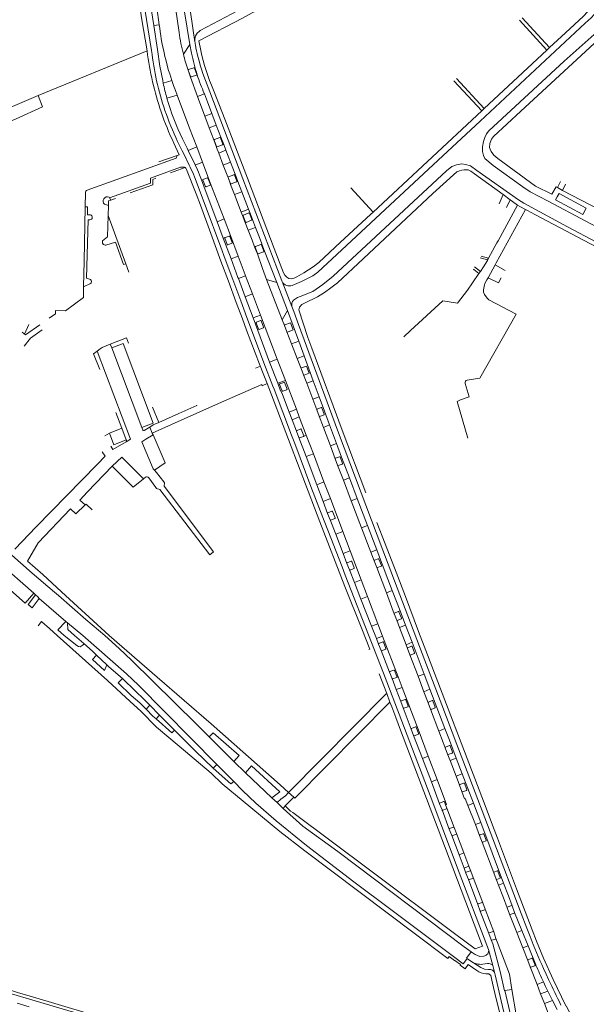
# Model space of a CAD drawing. Extents: x 145000 to 155000, y 457500 to 470000.
# Tile 339 of 548: x 149682 to 149898, y 463860 to 464234. Entities that reach past the tile are written whole.
import ezdxf

# ---------------------------------------------------------------- set-up
doc = ezdxf.new("R2010")
doc.units = 0
doc.header["$LTSCALE"] = 0.2
doc.header["$MEASUREMENT"] = 0
doc.layers.add('kant verharding', color=252, linetype='Continuous', lineweight=0)

msp = doc.modelspace()

# ---------------------------------------------------------------- linework, layer by layer
at = {"layer": 'kant verharding', "lineweight": 0}
for p, q in [((149733.3, 464231.97), (149732.27, 464238.42)), ((149734.46, 464238.87), (149735.39, 464232.32)), ((149741.53, 464238.93), (149742.95, 464229.35)), ((149767.79, 464239.02), (149750.99, 464230.12)), ((149745.03, 464237.26), (149746.99, 464224.78)), ((149747.25, 464237.1), (149748.95, 464225.84)), ((149873.35, 464235.01), (149883.74, 464223.68)), ((149735.39, 464232.32), (149733.3, 464231.97)), ((149897.25, 464232.93), (149857.29, 464195.68)), ((149882.65, 464222.66), (149872.34, 464234)), ((149746.99, 464224.78), (149744.57, 464221.15)), ((149746.99, 464224.78), (149747.65, 464221.51)), ((149751.2, 464222.53), (149750.46, 464226.17)), ((149883.74, 464223.68), (149882.65, 464222.66)), ((149689.35, 464205.39), (149730.75, 464222.34)), ((149882.65, 464222.66), (149858.89, 464200.48)), ((149748.58, 464215.95), (149746.54, 464215.27)), ((149749.65, 464213.39), (149748.83, 464215.83)), ((149746.33, 464215.01), (149747.2, 464212.36)), ((149746.41, 464215.04), (149747.23, 464212.59)), ((149747.48, 464212.46), (149747.2, 464212.36)), ((149747.2, 464212.36), (149749.95, 464204.98)), ((149747.48, 464212.46), (149749.54, 464213.15)), ((149749.54, 464213.15), (149749.81, 464213.25)), ((149848.39, 464211.93), (149858.89, 464200.48)), ((149736.9, 464210.09), (149740.2, 464211.07)), ((149857.95, 464199.6), (149847.37, 464210.97)), ((149689.35, 464205.39), (149691.08, 464201.16)), ((149742.18, 464205.6), (149738.28, 464204.39)), ((149749.95, 464204.98), (149752.56, 464205.99)), ((149749.95, 464204.98), (149752.73, 464197.5)), ((149752.5, 464206.14), (149752.56, 464205.99)), ((149752.73, 464197.5), (149755.39, 464198.53)), ((149752.73, 464197.5), (149754.37, 464193.12)), ((149755.39, 464198.53), (149757.06, 464194.17)), ((149857.95, 464199.6), (149816.67, 464161.08)), ((149858.89, 464200.48), (149857.95, 464199.6)), ((149754.37, 464193.12), (149757.06, 464194.17)), ((149754.37, 464193.12), (149756.09, 464188.49)), ((149757.06, 464194.17), (149758.81, 464189.61)), ((149857.29, 464195.68), (149843.09, 464182.45)), ((149758.38, 464189.39), (149756.37, 464188.63)), ((149758.81, 464189.61), (149759.88, 464186.81)), ((149740.91, 464187.29), (149742.97, 464182.89)), ((149746.41, 464184.54), (149749.62, 464185.89)), ((149751.81, 464180.11), (149749.62, 464185.89)), ((149756.09, 464188.49), (149757.13, 464185.72)), ((149756.25, 464188.38), (149757.16, 464185.98)), ((149757.42, 464185.86), (149759.43, 464186.62)), ((149759.54, 464186.88), (149758.64, 464189.27)), ((149759.88, 464186.81), (149760.73, 464184.61)), ((149735.19, 464180.14), (149742.18, 464182.57)), ((149742.18, 464182.57), (149741.83, 464181.53)), ((149742.97, 464182.89), (149742.18, 464182.57)), ((149744.54, 464183.53), (149746.73, 464178.94)), ((149757.98, 464183.5), (149760.73, 464184.61)), ((149757.98, 464183.5), (149759.73, 464178.95)), ((149760.73, 464184.61), (149762.45, 464180.11)), ((149741.83, 464181.53), (149708.02, 464169.38)), ((149743.41, 464178.1), (149744.92, 464178.2)), ((149744.92, 464178.2), (149745.2, 464177.99)), ((149746.73, 464178.94), (149747.1, 464178.17)), ((149751.81, 464180.11), (149749.07, 464178.97)), ((149759.73, 464178.95), (149762.45, 464180.11)), ((149759.73, 464178.95), (149761.46, 464174.43)), ((149762.45, 464180.11), (149764.21, 464175.52)), ((149856.08, 464176.95), (149853.64, 464178.67)), ((149739.71, 464175.96), (149745.2, 464177.99)), ((149751.46, 464173.29), (149750.71, 464175.25)), ((149763.73, 464175.3), (149761.72, 464174.54)), ((149764.9, 464172.78), (149763.99, 464175.19)), ((149764.21, 464175.52), (149765.28, 464172.74)), ((149855.21, 464175.68), (149866.12, 464167.72)), ((149751.99, 464173.25), (149752.93, 464170.83)), ((149753.63, 464174.1), (149752.1, 464173.51)), ((149753.19, 464170.72), (149754.71, 464171.3)), ((149754.82, 464171.57), (149753.87, 464173.98)), ((149761.6, 464174.28), (149762.52, 464171.88)), ((149762.77, 464171.76), (149764.8, 464172.53)), ((149765.28, 464172.74), (149766.78, 464168.83)), ((149887.89, 464172.73), (149886.67, 464170.38)), ((149889.8, 464171.68), (149888.65, 464169.33)), ((149707.36, 464168.46), (149707.25, 464163.07)), ((149764.01, 464167.7), (149766.78, 464168.83)), ((149764.01, 464167.7), (149766.56, 464161.07)), ((149766.78, 464168.83), (149769.33, 464162.16)), ((149808.18, 464170.27), (149816.67, 464161.08)), ((149864.52, 464164.25), (149866.12, 464167.72)), ((149866.12, 464167.72), (149868.77, 464165.79)), ((149887.31, 464168.2), (149886.58, 464166.85)), ((149888.65, 464169.33), (149886.67, 464170.38)), ((149928.5, 464148.29), (149888.65, 464169.33)), ((149714.62, 464164.05), (149716.08, 464163.6)), ((149715.99, 464159.72), (149716.08, 464163.6)), ((149716.5, 464166.43), (149716.3, 464166.77)), ((149716.96, 464165.61), (149716.5, 464166.43)), ((149716.96, 464165.61), (149718.72, 464166.26)), ((149864.11, 464150.09), (149871.56, 464163.76)), ((149867.34, 464162.78), (149868.77, 464165.79)), ((149868.77, 464165.79), (149871.07, 464164.12)), ((149871.07, 464164.12), (149871.56, 464163.76)), ((149722.66, 464141.43), (149715.99, 464159.72)), ((149766.56, 464161.07), (149769.33, 464162.16)), ((149766.56, 464161.07), (149767.06, 464159.77)), ((149767.06, 464159.77), (149768.08, 464157.11)), ((149767.24, 464159.68), (149768.18, 464157.28)), ((149769.37, 464160.73), (149767.36, 464159.94)), ((149769.33, 464162.16), (149769.8, 464160.92)), ((149770.55, 464158.21), (149769.62, 464160.61)), ((149769.8, 464160.92), (149770.85, 464158.19)), ((149816.67, 464161.08), (149815.71, 464160.18)), ((149874.6, 464162.05), (149863.45, 464141.76)), ((149875.34, 464161.65), (149874.6, 464162.05)), ((149878.11, 464160.18), (149875.34, 464161.65)), ((149878.38, 464160.04), (149878.11, 464160.18)), ((149922.86, 464136.37), (149878.38, 464160.04)), ((149757.41, 464157.38), (149760, 464158.48)), ((149759.73, 464151.16), (149757.41, 464157.38)), ((149762.41, 464152.13), (149760, 464158.48)), ((149768.08, 464157.11), (149769.21, 464154.2)), ((149768.44, 464157.17), (149770.44, 464157.95)), ((149770.85, 464158.19), (149771.97, 464155.27)), ((149761.92, 464151.94), (149760.41, 464151.38)), ((149761.92, 464151.94), (149762.41, 464152.13)), ((149765.38, 464144.31), (149762.41, 464152.13)), ((149769.21, 464154.2), (149771.97, 464155.27)), ((149769.21, 464154.2), (149770.68, 464150.39)), ((149773.43, 464151.45), (149771.97, 464155.27)), ((149760.41, 464151.38), (149759.73, 464151.16)), ((149762.69, 464143.23), (149759.73, 464151.16)), ((149760.29, 464151.12), (149761.17, 464148.76)), ((149761.42, 464148.65), (149762.93, 464149.2)), ((149763.05, 464149.45), (149762.17, 464151.82)), ((149770.68, 464150.39), (149771.64, 464147.9)), ((149773.94, 464148.76), (149771.93, 464147.99)), ((149775.13, 464146.22), (149774.2, 464148.65)), ((149775.44, 464146.22), (149774.41, 464148.91)), ((149860.55, 464143.56), (149863.71, 464149.36)), ((149863.71, 464149.36), (149864.11, 464150.09)), ((149771.81, 464147.74), (149772.75, 464145.3)), ((149772.69, 464145.14), (149774.67, 464139.62)), ((149773, 464145.19), (149775.01, 464145.96)), ((149780.01, 464134.35), (149775.44, 464146.22)), ((149723.82, 464138.24), (149722.66, 464141.43)), ((149758.84, 464142.46), (149761.68, 464134.77)), ((149760.45, 464143.14), (149763.33, 464135.42)), ((149762.69, 464143.23), (149765.38, 464144.31)), ((149765.31, 464136.2), (149762.69, 464143.23)), ((149768.08, 464137.2), (149765.38, 464144.31)), ((149860.18, 464142.87), (149857.35, 464143.66)), ((149857.72, 464144.37), (149860.55, 464143.56)), ((149860.18, 464142.87), (149860.55, 464143.56)), ((149863.01, 464140.96), (149860.33, 464136.08)), ((149863.45, 464141.76), (149863.01, 464140.96)), ((149866.79, 464138.86), (149863.01, 464140.96)), ((149768.22, 464136.84), (149768.08, 464137.2)), ((149774.67, 464139.62), (149776.17, 464135.46)), ((149807.06, 464137.86), (149808.98, 464139.64)), ((149854.43, 464134.22), (149856.86, 464137.73)), ((149854.96, 464139.18), (149854.69, 464139.39)), ((149856.86, 464137.73), (149854.96, 464139.18)), ((149855.24, 464140.21), (149857.4, 464138.52)), ((149856.86, 464137.73), (149857.4, 464138.52)), ((149706.66, 464132.66), (149709.25, 464133.85)), ((149761.68, 464134.77), (149764.64, 464126.74)), ((149763.33, 464135.42), (149766.33, 464127.38)), ((149765.47, 464135.78), (149765.31, 464136.2)), ((149768.22, 464136.84), (149765.47, 464135.78)), ((149768.07, 464128.8), (149765.47, 464135.78)), ((149770.84, 464129.93), (149768.22, 464136.84)), ((149776.17, 464135.46), (149782.11, 464120.07)), ((149780.01, 464134.35), (149776.17, 464135.46)), ((149780.01, 464134.35), (149784.1, 464123.63)), ((149782.12, 464134.73), (149782.02, 464134.98)), ((149782.12, 464134.73), (149785.79, 464125.2)), ((149785.95, 464133.2), (149789.38, 464134.63)), ((149860.33, 464136.08), (149859.89, 464135.28)), ((149768.07, 464128.8), (149770.84, 464129.93)), ((149773.88, 464121.92), (149770.84, 464129.93)), ((149764.64, 464126.74), (149766.98, 464120.42)), ((149766.33, 464127.38), (149768.7, 464121.02)), ((149771.04, 464120.84), (149768.07, 464128.8)), ((149830.86, 464116.02), (149843.2, 464127.36)), ((149773.88, 464121.92), (149771.04, 464120.84)), ((149780.25, 464105.16), (149773.88, 464121.92)), ((149782.11, 464120.07), (149784.1, 464123.63)), ((149784.1, 464123.63), (149788.39, 464111.95)), ((149785.79, 464125.2), (149786.52, 464123.21)), ((149871.05, 464122.29), (149857.23, 464097.9)), ((149685.8, 464118.29), (149684.23, 464114.58)), ((149777.33, 464103.96), (149771.04, 464120.84)), ((149772.24, 464118.98), (149773.14, 464116.59)), ((149773.85, 464119.81), (149772.36, 464119.24)), ((149775.02, 464117.29), (149774.11, 464119.69)), ((149782.11, 464120.07), (149782.94, 464117.92)), ((149773.4, 464116.47), (149774.9, 464117.04)), ((149782.94, 464117.92), (149783.85, 464115.56)), ((149783.85, 464115.56), (149785.64, 464110.91)), ((149828.3, 464113.66), (149830.86, 464116.02)), ((149716.76, 464110.84), (149717.32, 464109.45)), ((149785.64, 464110.91), (149788.39, 464111.95)), ((149785.64, 464110.91), (149787.83, 464105.34)), ((149788.39, 464111.95), (149790.44, 464106.36)), ((149711.83, 464108.22), (149710.46, 464107.2)), ((149710.46, 464107.2), (149712.76, 464101.15)), ((149711.83, 464108.22), (149724.47, 464074.77)), ((149728.74, 464079.19), (149717.32, 464109.45)), ((149775.19, 464103.8), (149778.58, 464094.81)), ((149777.33, 464103.96), (149780.25, 464105.16)), ((149780.39, 464095.97), (149777.33, 464103.96)), ((149783.33, 464097.04), (149780.25, 464105.16)), ((149787.83, 464105.34), (149790.44, 464106.36)), ((149787.83, 464105.34), (149789.3, 464101.59)), ((149790.44, 464106.36), (149793.91, 464096.9)), ((149773.83, 464102.42), (149772, 464101.72)), ((149773.54, 464103.18), (149775.14, 464099)), ((149789.3, 464101.59), (149790.22, 464099.19)), ((149774.49, 464095.02), (149776.35, 464095.86)), ((149775.14, 464099), (149776.35, 464095.86)), ((149776.99, 464094.19), (149776.35, 464095.86)), ((149783.33, 464097.04), (149780.39, 464095.97)), ((149782.73, 464096.32), (149781.24, 464095.73)), ((149783.94, 464093.76), (149782.99, 464096.2)), ((149787.48, 464086.11), (149783.33, 464097.04)), ((149790.22, 464099.19), (149791.44, 464095.96)), ((149791.44, 464095.96), (149793.91, 464096.9)), ((149791.44, 464095.96), (149793.76, 464089.86)), ((149793.91, 464096.9), (149796.15, 464090.81)), ((149853.21, 464090.85), (149851.64, 464095.91)), ((149857.23, 464097.9), (149852.45, 464097.2)), ((149781.13, 464095.48), (149782.07, 464093.05)), ((149782.33, 464092.94), (149783.83, 464093.52)), ((149793.76, 464089.86), (149796.15, 464090.81)), ((149793.76, 464089.86), (149795.27, 464085.89)), ((149848.62, 464089.03), (149852.67, 464075.14)), ((149721.19, 464078.84), (149718.9, 464084.85)), ((149732.86, 464086.9), (149735.18, 464081.08)), ((149784.74, 464084.97), (149787.48, 464086.11)), ((149785.86, 464082.05), (149784.74, 464084.97)), ((149788.61, 464083.14), (149787.48, 464086.11)), ((149795.27, 464085.89), (149796.18, 464083.48)), ((149796.92, 464086.71), (149795.39, 464086.15)), ((149798.04, 464084.17), (149797.16, 464086.59)), ((149788.61, 464083.14), (149785.86, 464082.05)), ((149787.5, 464077.74), (149785.86, 464082.05)), ((149791.25, 464076.18), (149788.61, 464083.14)), ((149796.18, 464083.48), (149797.78, 464079.2)), ((149796.43, 464083.37), (149797.92, 464083.91)), ((149716.45, 464077.05), (149714.69, 464075.92)), ((149716.45, 464077.05), (149721.19, 464078.84)), ((149721.19, 464078.84), (149722.85, 464074.42)), ((149729.09, 464078.24), (149728.74, 464079.19)), ((149731.75, 464079.31), (149729.71, 464078.03)), ((149731.75, 464079.31), (149732.73, 464077.04)), ((149732.73, 464077.04), (149733.03, 464076.33)), ((149788.43, 464075.31), (149787.5, 464077.74)), ((149789.11, 464078.57), (149787.62, 464078)), ((149790.31, 464076), (149789.37, 464078.46)), ((149797.78, 464079.2), (149800.11, 464080.11)), ((149797.78, 464079.2), (149800.42, 464072.13)), ((149800.11, 464080.11), (149802.74, 464073.09)), ((149717.8, 464070.8), (149722.76, 464073.69)), ((149724.47, 464074.77), (149722.76, 464073.69)), ((149722.91, 464074.29), (149722.85, 464074.42)), ((149791.17, 464068.08), (149788.43, 464075.31)), ((149788.67, 464075.19), (149790.18, 464075.76)), ((149790.18, 464075.76), (149791.25, 464076.18)), ((149793.94, 464069.11), (149791.25, 464076.18)), ((149714.83, 464068.23), (149713.72, 464069.93)), ((149717, 464072.02), (149717.8, 464070.8)), ((149800.42, 464072.13), (149802.74, 464073.09)), ((149800.42, 464072.13), (149802.26, 464067.22)), ((149711.77, 464065.03), (149714.83, 464068.23)), ((149791.17, 464068.08), (149793.94, 464069.11)), ((149795.21, 464057.4), (149791.17, 464068.08)), ((149797.97, 464058.49), (149793.94, 464069.11)), ((149803.17, 464064.79), (149802.26, 464067.22)), ((149803.86, 464068.05), (149802.38, 464067.48)), ((149805.04, 464065.5), (149804.11, 464067.93)), ((149717.53, 464064.44), (149708.18, 464054.67)), ((149733.58, 464062.97), (149734.39, 464062.08)), ((149734.39, 464062.08), (149737.15, 464058.42)), ((149803.17, 464064.79), (149805.35, 464059.08)), ((149803.42, 464064.67), (149804.92, 464065.25)), ((149730.16, 464060.2), (149729.45, 464059.62)), ((149731.4, 464059.98), (149734.12, 464056.27)), ((149795.21, 464057.4), (149797.97, 464058.49)), ((149800.4, 464052.09), (149797.97, 464058.49)), ((149805.35, 464059.08), (149807.67, 464060.02)), ((149805.35, 464059.08), (149808.35, 464051.24)), ((149807.67, 464060.02), (149810.65, 464052.14)), ((149737.25, 464056.88), (149756.01, 464031.9)), ((149797.63, 464051.02), (149795.21, 464057.4)), ((149800.4, 464052.09), (149797.63, 464051.02)), ((149799.37, 464046.44), (149797.63, 464051.02)), ((149805.15, 464039.58), (149800.4, 464052.09)), ((149808.35, 464051.24), (149810.65, 464052.14)), ((149808.35, 464051.24), (149812.29, 464040.93)), ((149810.65, 464052.14), (149814.56, 464041.86)), ((149800.97, 464047.28), (149799.48, 464046.69)), ((149802.19, 464044.77), (149801.23, 464047.17)), ((149656.15, 464043.74), (149687.68, 464016.14)), ((149799.37, 464046.44), (149800.35, 464044)), ((149802.43, 464038.58), (149800.35, 464044)), ((149800.59, 464043.92), (149802.08, 464044.51)), ((149802.43, 464038.58), (149805.15, 464039.58)), ((149807.96, 464032.2), (149805.15, 464039.58)), ((149812.29, 464040.93), (149814.56, 464041.86)), ((149812.29, 464040.93), (149815.82, 464031.71)), ((149814.56, 464041.86), (149818.08, 464032.58)), ((149805.27, 464031.18), (149802.43, 464038.58)), ((149807.96, 464032.2), (149805.27, 464031.18)), ((149812.11, 464021.26), (149807.96, 464032.2)), ((149815.82, 464031.71), (149818.08, 464032.58)), ((149691.14, 464023.2), (149685.28, 464028.35)), ((149754.55, 464030.66), (149756.01, 464031.9)), ((149806.7, 464027.46), (149805.27, 464031.18)), ((149815.82, 464031.71), (149817.09, 464028.39)), ((149818.02, 464025.95), (149817.09, 464028.39)), ((149818.62, 464029.16), (149817.21, 464028.64)), ((149819.79, 464026.61), (149818.88, 464029.04)), ((149808.31, 464028.29), (149806.82, 464027.71)), ((149807.88, 464024.95), (149809.38, 464025.53)), ((149809.49, 464025.78), (149808.57, 464028.17)), ((149818.02, 464025.95), (149819.42, 464022.26)), ((149818.27, 464025.84), (149819.67, 464026.36)), ((149820.35, 464026.58), (149821.66, 464023.16)), ((149698.27, 464016.64), (149691.14, 464023.2)), ((149809.53, 464020.21), (149812.11, 464021.26)), ((149814.53, 464014.88), (149812.11, 464021.26)), ((149819.42, 464022.26), (149821.69, 464016.3)), ((149821.66, 464023.16), (149823.94, 464017.17)), ((149812.03, 464013.85), (149809.53, 464020.21)), ((149821.69, 464016.3), (149823.94, 464017.17)), ((149823.94, 464017.17), (149826.89, 464009.41)), ((149684.49, 464012.4), (149687.68, 464016.14)), ((149687.68, 464016.14), (149688.4, 464015.5)), ((149689.71, 464014.07), (149699.89, 464005.42)), ((149695.63, 464016.52), (149697.05, 464015.26)), ((149716.36, 464000), (149698.27, 464016.64)), ((149814.53, 464014.88), (149812.03, 464013.85)), ((149816.05, 464003.59), (149812.03, 464013.85)), ((149818.47, 464004.51), (149814.53, 464014.88)), ((149824.7, 464008.34), (149825.61, 464005.91)), ((149826.23, 464009.13), (149824.82, 464008.59)), ((149825.61, 464005.91), (149826.65, 464003.13)), ((149825.86, 464005.79), (149827.29, 464006.34)), ((149826.23, 464009.13), (149826.89, 464009.41)), ((149827.41, 464006.59), (149826.48, 464009.02)), ((149826.89, 464009.41), (149828.95, 464004.02)), ((149700.57, 464004.85), (149699.89, 464005.42)), ((149706.31, 464000), (149700.57, 464004.85)), ((149816.05, 464003.59), (149818.47, 464004.51)), ((149816.05, 464003.59), (149817.91, 463998.87)), ((149818.47, 464004.51), (149820.27, 463999.79)), ((149826.65, 464003.13), (149828.95, 464004.02)), ((149829.17, 463996.53), (149826.65, 464003.13)), ((149828.95, 464004.02), (149831.44, 463997.48)), ((149706.74, 463997.01), (149703.22, 464000)), ((149820.27, 463999.79), (149817.91, 463998.87)), ((149818.73, 463996.76), (149817.91, 463998.87)), ((149826.16, 463984.33), (149820.27, 463999.79)), ((149819.67, 463994.37), (149818.73, 463996.76)), ((149820.36, 463997.61), (149818.85, 463997.02)), ((149819.93, 463994.26), (149821.42, 463994.84)), ((149821.54, 463995.1), (149820.6, 463997.49)), ((149829.17, 463996.53), (149831.44, 463997.48)), ((149829.17, 463996.53), (149829.69, 463995.16)), ((149830.62, 463992.74), (149829.69, 463995.16)), ((149831.24, 463995.96), (149829.81, 463995.41)), ((149831.44, 463997.48), (149836.04, 463985.39)), ((149832.41, 463993.42), (149831.49, 463995.84)), ((149710.06, 463990.95), (149711.52, 463992.57)), ((149710.06, 463990.95), (149714.59, 463986.68)), ((149715.45, 463988.85), (149711.52, 463992.57)), ((149822.92, 463986.06), (149819.67, 463994.37)), ((149833.72, 463984.52), (149830.62, 463992.74)), ((149830.88, 463992.62), (149832.3, 463993.17)), ((149714.59, 463986.68), (149715.45, 463988.85)), ((149716.24, 463988.16), (149715.45, 463988.85)), ((149721.37, 463983.66), (149716.24, 463988.16)), ((149821.85, 463977.94), (149818.92, 463985.52)), ((149822.92, 463986.06), (149823.83, 463983.66)), ((149824.52, 463986.9), (149823.03, 463986.32)), ((149825.43, 463979.45), (149823.83, 463983.66)), ((149824.09, 463983.55), (149825.59, 463984.13)), ((149825.71, 463984.39), (149824.78, 463986.78)), ((149827.7, 463980.27), (149826.16, 463984.33)), ((149833.72, 463984.52), (149836.04, 463985.39)), ((149835.93, 463978.66), (149833.72, 463984.52)), ((149836.04, 463985.39), (149838.24, 463979.64)), ((149825.43, 463979.45), (149827.7, 463980.27)), ((149835.93, 463978.66), (149838.24, 463979.64)), ((149838.24, 463979.64), (149843.95, 463964.65)), ((149728.01, 463974.4), (149724.75, 463977.2)), ((149784.47, 463940.33), (149821.6, 463977.85)), ((149821.6, 463977.85), (149821.85, 463977.94)), ((149821.85, 463977.94), (149823.05, 463974.7)), ((149827.17, 463974.88), (149825.43, 463979.45)), ((149837.52, 463974.46), (149835.93, 463978.66)), ((149728.01, 463974.4), (149730.37, 463972.01)), ((149730.37, 463972.01), (149731.83, 463973.49)), ((149735.54, 463969.76), (149731.83, 463973.49)), ((149786.93, 463938.19), (149823.05, 463974.7)), ((149827.17, 463974.88), (149828.09, 463972.48)), ((149828.8, 463975.72), (149827.29, 463975.14)), ((149831.15, 463964.43), (149828.09, 463972.48)), ((149828.35, 463972.36), (149829.86, 463972.95)), ((149829.98, 463973.21), (149829.05, 463975.61)), ((149838.44, 463972.07), (149837.52, 463974.46)), ((149839.13, 463975.28), (149837.64, 463974.71)), ((149838.7, 463971.96), (149840.17, 463972.53)), ((149840.28, 463972.78), (149839.37, 463975.16)), ((149734.19, 463968.3), (149735.54, 463969.76)), ((149741.18, 463964.07), (149735.54, 463969.76)), ((149841.6, 463963.71), (149838.44, 463972.07)), ((149749.41, 463966.39), (149752.08, 463963.75)), ((149832.8, 463965.28), (149831.26, 463964.69)), ((149833.95, 463962.78), (149833.03, 463965.17)), ((149841.6, 463963.71), (149843.95, 463964.65)), ((149843.95, 463964.65), (149845.64, 463960.22)), ((149752.08, 463963.75), (149754.4, 463961.47)), ((149763.71, 463952.07), (149754.4, 463961.47)), ((149831.15, 463964.43), (149832.05, 463962.05)), ((149835.41, 463953.24), (149832.05, 463962.05)), ((149832.3, 463961.93), (149833.84, 463962.52)), ((149843.26, 463959.33), (149841.6, 463963.71)), ((149844.02, 463957.34), (149843.26, 463959.33)), ((149844.02, 463957.34), (149844.95, 463954.89)), ((149845.64, 463958.17), (149844.13, 463957.59)), ((149845.64, 463960.22), (149848.24, 463953.39)), ((149846.83, 463955.61), (149845.89, 463958.06)), ((149835.41, 463953.24), (149837.63, 463954.15)), ((149841.01, 463945.23), (149837.63, 463954.15)), ((149845.87, 463952.5), (149844.95, 463954.89)), ((149845.21, 463954.78), (149846.71, 463955.35)), ((149757.32, 463950.99), (149755.89, 463949.54)), ((149763.77, 463944.49), (149757.32, 463950.99)), ((149768.2, 463947.75), (149763.71, 463952.07)), ((149838.79, 463944.33), (149835.41, 463953.24)), ((149845.87, 463952.5), (149848.24, 463953.39)), ((149848.16, 463946.51), (149845.87, 463952.5)), ((149848.24, 463953.39), (149850.49, 463947.46)), ((149778.21, 463938.34), (149768.2, 463947.75)), ((149848.16, 463946.51), (149850.49, 463947.46)), ((149849.46, 463943.1), (149848.16, 463946.51)), ((149850.49, 463947.46), (149854.75, 463936.22)), ((149841.01, 463945.23), (149838.79, 463944.33)), ((149841.93, 463936.07), (149838.79, 463944.33)), ((149849.46, 463943.1), (149850.4, 463940.66)), ((149851.07, 463943.93), (149849.58, 463943.36)), ((149852.25, 463941.38), (149851.32, 463943.82)), ((149783.24, 463935.22), (149786.49, 463938.57)), ((149786.49, 463938.57), (149784.47, 463940.33)), ((149786.93, 463938.19), (149786.49, 463938.57)), ((149850.65, 463940.57), (149852.13, 463941.14)), ((149780.14, 463936.56), (149778.21, 463938.34)), ((149780.14, 463936.56), (149782.5, 463934.27)), ((149782.5, 463934.27), (149783.24, 463935.22)), ((149841.93, 463936.07), (149842.83, 463933.69)), ((149843.46, 463936.89), (149842.04, 463936.33)), ((149844.18, 463935.59), (149843.72, 463936.78)), ((149844.65, 463934.4), (149844.18, 463935.59)), ((149852.69, 463935.41), (149854.75, 463936.22)), ((149852.69, 463935.41), (149855.52, 463928.13)), ((149854.75, 463936.22), (149857.53, 463928.87)), ((149845.6, 463926.39), (149842.83, 463933.69)), ((149843.09, 463933.58), (149844.54, 463934.14)), ((149847.42, 463927.08), (149844.65, 463934.4)), ((149855.52, 463928.13), (149857.53, 463928.87)), ((149855.52, 463928.13), (149857.13, 463923.97)), ((149857.53, 463928.87), (149866.24, 463905.88)), ((149845.6, 463926.39), (149846.51, 463924.01)), ((149847.16, 463927.19), (149845.72, 463926.65)), ((149849.31, 463916.62), (149846.51, 463924.01)), ((149846.74, 463923.89), (149848.2, 463924.43)), ((149848.32, 463924.69), (149847.42, 463927.08)), ((149851.12, 463917.37), (149848.32, 463924.69)), ((149858.03, 463921.49), (149857.13, 463923.97)), ((149858.43, 463924.63), (149857.26, 463924.22)), ((149858.68, 463924.52), (149859.59, 463922.14)), ((149858.03, 463921.49), (149862.53, 463909.84)), ((149858.3, 463921.38), (149859.48, 463921.89)), ((149849.31, 463916.62), (149851.12, 463917.37)), ((149851.23, 463911.57), (149849.31, 463916.62)), ((149853.08, 463912.27), (149851.12, 463917.37)), ((149853.08, 463912.27), (149851.23, 463911.57)), ((149853.79, 463910.42), (149853.08, 463912.27)), ((149851.93, 463909.71), (149851.23, 463911.57)), ((149851.93, 463909.71), (149852.85, 463907.28)), ((149853.53, 463910.53), (149852.05, 463909.97)), ((149853.79, 463910.42), (149854.71, 463907.99)), ((149862.53, 463909.84), (149863.43, 463907.38)), ((149863.8, 463910.54), (149862.64, 463910.09)), ((149864.98, 463908), (149864.06, 463910.43)), ((149856.48, 463897.68), (149852.85, 463907.28)), ((149853.11, 463907.16), (149854.6, 463907.73)), ((149858.36, 463898.38), (149854.71, 463907.99)), ((149864.32, 463905.09), (149863.43, 463907.38)), ((149863.7, 463907.27), (149864.87, 463907.74)), ((149864.32, 463905.09), (149866.24, 463905.88)), ((149866.17, 463900.32), (149864.32, 463905.09)), ((149866.24, 463905.88), (149868.09, 463901)), ((149868.09, 463901), (149869.52, 463897.22)), ((149856.48, 463897.68), (149857.39, 463895.26)), ((149858.11, 463898.49), (149856.6, 463897.93)), ((149859.26, 463895.96), (149858.36, 463898.38)), ((149867.64, 463896.52), (149866.17, 463900.32)), ((149869.27, 463897.32), (149867.76, 463896.78)), ((149860.61, 463886.74), (149857.39, 463895.26)), ((149857.64, 463895.15), (149859.14, 463895.7)), ((149862.52, 463887.35), (149859.26, 463895.96)), ((149867.64, 463896.52), (149868.53, 463894.07)), ((149871.27, 463887.03), (149868.53, 463894.07)), ((149868.78, 463893.96), (149870.3, 463894.5)), ((149869.52, 463897.22), (149869.52, 463897.2)), ((149870.4, 463894.75), (149869.52, 463897.2)), ((149870.4, 463894.75), (149873.19, 463887.83)), ((149860.61, 463886.74), (149861.53, 463884.3)), ((149862.3, 463887.47), (149860.74, 463887)), ((149863.28, 463884.85), (149862.52, 463887.35)), ((149871.27, 463887.03), (149873.19, 463887.83)), ((149873.52, 463881.25), (149871.27, 463887.03)), ((149873.19, 463887.83), (149875.51, 463882.08)), ((149859.9, 463882.33), (149860.53, 463880.68)), ((149861.77, 463884.18), (149863.17, 463884.61)), ((149851.31, 463881.69), (149853.94, 463879.79)), ((149858.26, 463881.9), (149855.42, 463880.85)), ((149860.53, 463880.68), (149862.1, 463874.6)), ((149873.52, 463881.25), (149875.51, 463882.08)), ((149875.4, 463876.42), (149873.52, 463881.25)), ((149875.51, 463882.08), (149878.47, 463874.79)), ((149845.49, 463877.9), (149845, 463877.24)), ((149855.89, 463875.18), (149854.86, 463875.57)), ((149860.1, 463875.28), (149858.38, 463874.99)), ((149875.4, 463876.42), (149876.37, 463873.97)), ((149877.01, 463877.27), (149875.52, 463876.68)), ((149878.23, 463874.7), (149877.27, 463877.15)), ((149878.47, 463874.79), (149878.51, 463874.68)), ((149862.1, 463874.6), (149862.9, 463871.5)), ((149863, 463871.04), (149862.9, 463871.5)), ((149868.43, 463871.29), (149869.4, 463865.47)), ((149876.37, 463873.97), (149878.93, 463867.34)), ((149876.63, 463873.86), (149878.12, 463874.45)), ((149862.05, 463867.79), (149861.35, 463870.78)), ((149863.34, 463862.35), (149862.05, 463867.79)), ((149878.93, 463867.34), (149881.38, 463868.31)), ((149878.93, 463867.34), (149880.32, 463863.73)), ((149866.72, 463864.98), (149869.4, 463865.47)), ((149870.56, 463848.53), (149866.72, 463864.98)), ((149880.32, 463863.73), (149883.04, 463864.79)), ((149880.32, 463863.73), (149881.74, 463860.07)), ((149685.98, 463858.78), (149681.43, 463860.27)), ((149881.74, 463860.07), (149884.81, 463861.21)), ((149881.74, 463860.07), (149883.15, 463856.42)), ((149884.81, 463861.21), (149886.54, 463857.74))]:
    msp.add_line(p, q, dxfattribs=at)
at = {"layer": 'kant verharding', "lineweight": 0, "flags": 128}
for points in [[(149718.38, 464319.43), (149719.07, 464314.53), (149723.98, 464279.47), (149728.08, 464250.49), (149729.3, 464242.29), (149732.46, 464222.51)], [(149730.75, 464222.34), (149728.7, 464234.99), (149727.58, 464242.03), (149726.36, 464250.24), (149722.26, 464279.22), (149718.66, 464305.11), (149717.47, 464313.49)], [(149750.46, 464226.17), (149767.04, 464234.76), (149777.19, 464240.34), (149781.62, 464243.29), (149787.2, 464248.86), (149792.54, 464255.51), (149815.16, 464282.74)], [(149920.75, 464281.62), (149903.86, 464245.94), (149901.92, 464242.13), (149899.71, 464239.03), (149896.61, 464235.61), (149889.77, 464229.3), (149883.74, 464223.68)], [(149907.24, 464247.39), (149905.03, 464242.8), (149903.45, 464240.04), (149901.77, 464237.46), (149899.48, 464235.01), (149897.25, 464232.93)], [(149733.3, 464231.97), (149734.75, 464222.88), (149735.66, 464216.52), (149736.69, 464211.1), (149736.9, 464210.09)], [(149748.95, 464225.84), (149748.93, 464226.37), (149748.95, 464226.91), (149749, 464227.28), (149749.09, 464227.66)], [(149860.62, 464192.01), (149889.29, 464218.53), (149900.64, 464228.59)], [(149861.43, 464184.36), (149860.88, 464185.68), (149861.02, 464187.1), (149861.69, 464188.77), (149862.38, 464189.81), (149872.8, 464199.41), (149902.27, 464226.72), (149903.17, 464227.29), (149904.1, 464227.4), (149905.07, 464227.37), (149905.85, 464227.19), (149910.88, 464224.55)], [(149782.02, 464134.98), (149767.12, 464173.75), (149754.62, 464206.75), (149751.97, 464213.76), (149751.45, 464215.38), (149750.97, 464217), (149750.51, 464218.64), (149750.09, 464220.28)], [(149740.2, 464211.07), (149740.85, 464209.19), (149741.53, 464207.32), (149742.18, 464205.6)], [(149689.35, 464205.39), (149666.86, 464195.8), (149656.8, 464191.63)], [(149749.62, 464185.89), (149746.92, 464193.02), (149742.18, 464205.6)], [(149752.56, 464205.99), (149753.69, 464202.97), (149755.39, 464198.53)], [(149785.72, 464135.72), (149784.67, 464135.84), (149783.81, 464136.27), (149783.14, 464137.03), (149782.63, 464137.97), (149779.1, 464147.25), (149768.87, 464173.92), (149760.28, 464196.43), (149755.94, 464207.5)], [(149657.86, 464187.32), (149681, 464196.48), (149691.08, 464201.16)], [(149859.14, 464181.49), (149858.58, 464182.53), (149858.24, 464184.08), (149858.26, 464185.9), (149858.61, 464187.9), (149859.1, 464189.45), (149859.71, 464190.84), (149860.62, 464192.01)], [(149742.32, 464187.96), (149744.14, 464184.38), (149744.54, 464183.53)], [(149746.41, 464184.54), (149746.04, 464185.32), (149744.19, 464188.95)], [(149757.13, 464185.72), (149757.18, 464185.59), (149757.98, 464183.5)], [(149759.43, 464186.62), (149759.43, 464186.62), (149759.44, 464186.63)], [(149746.41, 464184.54), (149749.01, 464179.08), (149749.07, 464178.97)], [(149843.09, 464182.45), (149795.59, 464138.17), (149793.75, 464136.84), (149789.38, 464134.63)], [(149884.55, 464167.85), (149878.41, 464170.99), (149864.07, 464181.42), (149862.53, 464182.78), (149861.52, 464184.15), (149861.43, 464184.36)], [(149743.41, 464178.1), (149732.08, 464174.03), (149732.03, 464172.12), (149716.5, 464166.43)], [(149754.02, 464174.27), (149753.9, 464174.58), (149751.81, 464180.11)], [(149846.56, 464178.47), (149844.52, 464176.77), (149801.47, 464136.69), (149797.57, 464133.48), (149793.69, 464130.87), (149788.98, 464128.91)], [(149853.64, 464178.67), (149851.72, 464179.22), (149850.4, 464179.43), (149848.29, 464179.03), (149846.56, 464178.47)], [(149883.11, 464165.21), (149876.29, 464168.79), (149873.53, 464170.69), (149862.29, 464178.81), (149859.14, 464181.49)], [(149745.2, 464177.99), (149745.48, 464177.79), (149745.71, 464177.29), (149749.42, 464168.05), (149751.03, 464163.72), (149754.99, 464152.9), (149758.84, 464142.46)], [(149748.73, 464174.5), (149752.8, 464163.76), (149758.73, 464147.78), (149760.45, 464143.14)], [(149761.46, 464174.43), (149761.56, 464174.18), (149762.47, 464171.7)], [(149808.98, 464139.64), (149839.36, 464168.19), (149848.47, 464176.33), (149848.55, 464176.36)], [(149848.55, 464176.36), (149849.47, 464176.77), (149850.37, 464177.01), (149851.3, 464177.15), (149852.72, 464177.11), (149853.82, 464176.65), (149855.21, 464175.68)], [(149983.97, 464088.14), (149984.63, 464089.21), (149985.06, 464090.31), (149985.47, 464093.13), (149985.43, 464094.23), (149984.6, 464096.02), (149979.73, 464104.19), (149978.03, 464106.79), (149976.2, 464109.23), (149973.92, 464111.03), (149969.8, 464113.6), (149956.59, 464120.44), (149890.55, 464155.51), (149873.95, 464164.46), (149871.93, 464165.75), (149856.08, 464176.95)], [(149724.35, 464168.39), (149732.94, 464171.47), (149733, 464173.52), (149734.06, 464173.93)], [(149757.41, 464157.38), (149752.36, 464170.91), (149751.46, 464173.29)], [(149760, 464158.48), (149754.79, 464172.22), (149754.02, 464174.27)], [(149762.47, 464171.7), (149762.52, 464171.57), (149764.01, 464167.7)], [(149886.67, 464170.38), (149886.18, 464170.64), (149884.55, 464167.85)], [(149886.58, 464166.85), (149885.99, 464165.78), (149896.3, 464160.16)], [(149896.3, 464160.16), (149897.62, 464162.59), (149887.31, 464168.2)], [(149716.08, 464163.6), (149716.12, 464165.3), (149716.96, 464165.61)], [(149874.6, 464162.05), (149872.43, 464163.17), (149871.56, 464163.76)], [(149883.11, 464165.21), (149897.47, 464157.66), (149968.9, 464119.73)], [(149707.25, 464163.07), (149706.82, 464142.38), (149706.66, 464132.66)], [(149709.24, 464160), (149708.15, 464160.05), (149708.18, 464163.01), (149707.25, 464163.07)], [(149715.99, 464159.72), (149715.71, 464151.66), (149713.86, 464150.13)], [(149815.71, 464160.18), (149804.28, 464149.67), (149796.08, 464141.9), (149793.91, 464140.29), (149790.34, 464138), (149787.66, 464136.43)], [(149709.22, 464135.4), (149707.7, 464135.94), (149708.35, 464158.13), (149709.05, 464158.14)], [(149715.15, 464148.48), (149718.78, 464149.62), (149721.85, 464141.08), (149722.66, 464141.43)], [(149774.41, 464148.91), (149774.39, 464148.95), (149773.43, 464151.45)], [(149771.64, 464147.9), (149772.5, 464145.66), (149772.69, 464145.14)], [(149857.4, 464138.52), (149858.6, 464140.25), (149860.08, 464142.69), (149860.18, 464142.87)], [(149790.58, 464126.41), (149795.47, 464128.8), (149798.14, 464130.52), (149800.61, 464132.29), (149803.1, 464134.17), (149807.06, 464137.86)], [(149787.66, 464136.43), (149786.86, 464136.11), (149785.72, 464135.72)], [(149843.2, 464127.36), (149848.67, 464126.42), (149852.46, 464131.39), (149854.43, 464134.22)], [(149859.14, 464133.85), (149858.93, 464133.45), (149858.57, 464131.5), (149858.58, 464130.58)], [(149859.89, 464135.28), (149859.88, 464135.26), (149859.14, 464133.85)], [(149865.29, 464136.01), (149864.35, 464134.14), (149860.33, 464136.08)], [(149706.66, 464132.66), (149706.6, 464128.55), (149699.81, 464123.56), (149695.99, 464123.63)], [(149858.58, 464130.58), (149858.95, 464129.77), (149860.03, 464128.31), (149860.6, 464127.7), (149871.05, 464122.29)], [(149788.98, 464128.91), (149787.96, 464128.57), (149786.34, 464127.53)], [(149788.45, 464123.88), (149788.64, 464124.85), (149789.59, 464125.96), (149790.58, 464126.41)], [(149693.61, 464120.75), (149695.97, 464122.42), (149695.99, 464123.63)], [(149786.52, 464123.21), (149788.29, 464118.35), (149803.09, 464078.08), (149805.65, 464071.38), (149820.38, 464032.44), (149836.33, 463990.49), (149842.76, 463973.66), (149848.48, 463958.64), (149852.44, 463948.3), (149862.14, 463922.68), (149872.95, 463894.32), (149875.12, 463888.69), (149876.3, 463885.6), (149877.52, 463882.52), (149878.77, 463879.46), (149880.05, 463876.41), (149880.71, 463874.89), (149881.39, 463873.38), (149882.36, 463871.27), (149883.35, 463869.16)], [(149813.89, 464054.33), (149804.89, 464078.14), (149793.39, 464109.34), (149791.88, 464113.42), (149788.45, 464123.88)], [(149683.24, 464115.37), (149684.53, 464114.33), (149690.07, 464118.24)], [(149766.98, 464120.42), (149768.55, 464116.17), (149773.54, 464103.18)], [(149768.7, 464121.02), (149769.7, 464118.33), (149775.19, 464103.8)], [(149784.1, 464115.45), (149786.26, 464116.25), (149785.25, 464118.99), (149783.05, 464118.18)], [(149684, 464110.04), (149686.46, 464113.12), (149690.92, 464116.28)], [(149716.76, 464110.84), (149713.72, 464109.58), (149712.9, 464109.02), (149711.83, 464108.22)], [(149723.7, 464111.17), (149722.94, 464113.2), (149716.76, 464110.84)], [(149728.74, 464079.19), (149733.08, 464080.83), (149721.64, 464111.09), (149717.32, 464109.45)], [(149790.47, 464099.07), (149792.32, 464099.75), (149791.29, 464102.53), (149789.42, 464101.85)], [(149784.74, 464084.97), (149782.18, 464091.66), (149781.61, 464093.1), (149781.5, 464093.06), (149780.39, 464095.97)], [(149757.95, 464088.25), (149774.32, 464095.47), (149774.49, 464095.02)], [(149815.07, 463994.72), (149815.44, 463994.87), (149812.32, 464002.52), (149805.92, 464018.69), (149796.36, 464043.28), (149776.99, 464094.19)], [(149778.58, 464094.81), (149779, 464093.68), (149785.69, 464076.22), (149786.9, 464073.03), (149793.05, 464056.71), (149797.57, 464044.93), (149798.31, 464043.05), (149804.87, 464026.11), (149806.05, 464023.03), (149816.09, 463997.38), (149820.62, 463985.72), (149821.9, 463982.45), (149838.34, 463939.15), (149849.41, 463909.96), (149859.9, 463882.33)], [(149732.73, 464077.04), (149743.76, 464081.98), (149757.95, 464088.25)], [(149796.15, 464090.81), (149798.14, 464085.38), (149800.11, 464080.11)], [(149853.21, 464090.85), (149849.9, 464089.67), (149848.62, 464089.03)], [(149735.18, 464081.08), (149742.85, 464084.43), (149749.68, 464087.51), (149749.62, 464087.64)], [(149731.75, 464079.31), (149733.1, 464080.17), (149735.18, 464081.08)], [(149722.85, 464074.42), (149718.14, 464072.61), (149716.45, 464077.05)], [(149733.03, 464076.33), (149730.27, 464074.75), (149728.74, 464073.69), (149733.11, 464063.47), (149733.58, 464062.97)], [(149733.03, 464076.33), (149737.58, 464065.74), (149733.58, 464062.97)], [(149802.74, 464073.09), (149804.68, 464067.89), (149807.67, 464060.02)], [(149717.53, 464064.44), (149721.14, 464067.92), (149729.45, 464059.62)], [(149680.48, 464032.88), (149688.59, 464041.38), (149711.77, 464065.03)], [(149729.45, 464059.62), (149725.52, 464056.43), (149717.53, 464064.44)], [(149737.15, 464058.42), (149737.36, 464058.15), (149737.25, 464056.88)], [(149685.28, 464028.35), (149689.37, 464035.3), (149701.72, 464048.16), (149703.64, 464046.28), (149707.25, 464049.71), (149705.19, 464051.55), (149708.18, 464054.67)], [(149734.12, 464056.27), (149734.39, 464055.9), (149735.66, 464055.6), (149754.55, 464030.66)], [(149707.25, 464049.71), (149707.58, 464050.02), (149709.94, 464047.89)], [(149652.89, 464040), (149676.64, 464019.3), (149684.49, 464012.4)], [(149668.11, 464040.47), (149687.16, 464023.8), (149695.63, 464016.52)], [(149825.37, 464024.15), (149821.23, 464034.91), (149818.11, 464043.07)], [(149818.08, 464032.58), (149819.88, 464027.81), (149820.35, 464026.58)], [(149807.63, 464025.05), (149806.7, 464027.46)], [(149809.53, 464020.21), (149807.63, 464025.05)], [(149894.6, 463850.61), (149890.01, 463859.26), (149889.92, 463859.2), (149885.06, 463869.16), (149881.4, 463877.36), (149878.74, 463883.73), (149877.15, 463888.07), (149871.19, 463903.67), (149863.86, 463923.02), (149862.61, 463926.25), (149858.58, 463936.99), (149836.66, 463994.39), (149833.95, 464001.59), (149828.9, 464014.9), (149825.37, 464024.15)], [(149688.4, 464015.5), (149685.56, 464011.81), (149687.07, 464010.52), (149689.71, 464014.07)], [(149688.4, 464015.5), (149689.24, 464014.77), (149689.71, 464014.07)], [(149697.05, 464015.26), (149707.5, 464006.07), (149714.66, 464000)], [(149821.69, 464016.3), (149823.81, 464010.72), (149824.7, 464008.34)], [(149690.74, 464005.21), (149690.62, 464005.31), (149689.37, 464003.7)], [(149845, 463877.24), (149832.23, 463886.82), (149790.76, 463918.11), (149781.17, 463925.54), (149767.29, 463936.98), (149759.28, 463943.68), (149755.17, 463947.64), (149742.94, 463958.01), (149734.3, 463965.2), (149728.39, 463971.26), (149724.29, 463974.95), (149715.74, 463982.89), (149696.64, 464000), (149693.74, 464002.65), (149690.74, 464005.21)], [(149706.74, 463997.01), (149706.56, 463996.66), (149706.05, 463996.22), (149705.37, 463995.7), (149704.72, 463995.84), (149704.03, 463996.3), (149699.32, 464000), (149696.89, 464002.17), (149699.89, 464005.42)], [(149703.22, 464000), (149700.67, 464002.3), (149700.57, 464004.85)], [(149706.31, 464000), (149722.95, 463985.43), (149727.51, 463981.09), (149757.32, 463950.99)], [(149714.66, 464000), (149720.14, 463995.08), (149724.78, 463990.71), (149749.41, 463966.39)], [(149784.47, 463940.33), (149781.33, 463943.25), (149755.12, 463966.39), (149734.63, 463984.18), (149716.36, 464000)], [(149706.74, 463997.01), (149709.97, 463994.03), (149711.52, 463992.57)], [(149721.37, 463983.66), (149719.82, 463981.98), (149724.75, 463977.2)], [(149721.37, 463983.66), (149726.38, 463978.93), (149729.53, 463975.8), (149731.83, 463973.49)], [(149825.59, 463984.13), (149825.96, 463984.25), (149826.16, 463984.33)], [(149837.63, 463954.15), (149833.75, 463964.37), (149827.7, 463980.27)], [(149823.05, 463974.7), (149823.72, 463972.9), (149825.27, 463968.82), (149827.08, 463964.01), (149843.74, 463920.1), (149858.26, 463881.9)], [(149730.37, 463972.01), (149732.99, 463969.37), (149734.19, 463968.3)], [(149734.19, 463968.3), (149740.17, 463963.03), (149741.18, 463964.07)], [(149741.18, 463964.07), (149749.22, 463956.02), (149755.89, 463949.54)], [(149754.4, 463961.47), (149755.9, 463963.07), (149765.8, 463954.42), (149763.71, 463952.07)], [(149768.2, 463947.75), (149770.49, 463950.44), (149781.2, 463940.62), (149778.21, 463938.34)], [(149755.89, 463949.54), (149762.61, 463943.68), (149763.77, 463944.49)], [(149763.77, 463944.49), (149767.05, 463941.11), (149772.1, 463936.26), (149779.76, 463929.59), (149791.32, 463920.18), (149809.27, 463906.42), (149823.37, 463895.85), (149847.76, 463877.53)], [(149844.18, 463935.59), (149844.6, 463935.73), (149841.01, 463945.23)], [(149784.47, 463940.33), (149783.33, 463939.12), (149781.53, 463937.84), (149780.14, 463936.56)], [(149850.4, 463940.66), (149851.36, 463937.97), (149851.65, 463938.08), (149852.69, 463935.41)], [(149783.24, 463935.22), (149785.26, 463933.26), (149786.11, 463932.67), (149815.73, 463910.56), (149847.56, 463886.71), (149855.42, 463880.85)], [(149782.5, 463934.27), (149789.93, 463927.56), (149803.19, 463917.93), (149851.31, 463881.69)], [(149866.72, 463864.98), (149866.63, 463864.95), (149864.9, 463872.22), (149862.09, 463882.8), (149861.53, 463884.3)], [(149863.28, 463884.85), (149863.77, 463883.5), (149868.43, 463871.29)], [(149853.94, 463879.79), (149852.14, 463877.33), (149852.59, 463877.05)], [(149853.94, 463879.79), (149855.37, 463878.75), (149857.15, 463878.01), (149858.73, 463878.15)], [(149851.65, 463873.32), (149851.65, 463873.31), (149849.7, 463874.68), (149849.82, 463874.89), (149847.68, 463876.46), (149847.6, 463876.38), (149845.49, 463877.9)], [(149852.11, 463876.88), (149850.89, 463875.18), (149847.76, 463877.53)], [(149856.08, 463872.65), (149852.78, 463874.9), (149851.65, 463873.32)], [(149854.86, 463875.57), (149852.69, 463877), (149852.59, 463877.05)], [(149860.53, 463873.07), (149859, 463873.2), (149857.55, 463873.79), (149854.86, 463875.57)], [(149781.71, 463830.1), (149733.93, 463847.33), (149730.55, 463848.59), (149727.1, 463849.67), (149719.93, 463851.68), (149665.39, 463867.76), (149663.51, 463868.25), (149659.67, 463869.15), (149656.51, 463869.75), (149653.22, 463870.26), (149647.01, 463871.09)], [(149729.63, 463849.99), (149717.66, 463853.44), (149708.02, 463856.46), (149687.26, 463862.65), (149681.55, 463864.27), (149676.26, 463866.09), (149666.47, 463869.29), (149662.16, 463870.43), (149659.8, 463870.95), (149657.05, 463871.49)], [(149861.35, 463870.78), (149860.64, 463871.39), (149859.51, 463871.37)], [(149870.65, 463829.18), (149870.67, 463830.21), (149870.62, 463831.68), (149870.55, 463833.16), (149870.45, 463834.64), (149870.33, 463836.12), (149870.21, 463837.25), (149870.08, 463838.39), (149869.83, 463840.28), (149869.56, 463842.17), (149869.4, 463843.14), (149869.21, 463844.23), (149868.82, 463846.18), (149868.4, 463848.11), (149865.36, 463861.04), (149863, 463871.04)], [(149881.38, 463868.31), (149882.2, 463866.54), (149883.04, 463864.79)], [(149869.4, 463865.47), (149869.41, 463865.4), (149869.33, 463865.4), (149870.98, 463855.78), (149871.66, 463853.97)], [(149883.04, 463864.79), (149883.9, 463863.03), (149884.81, 463861.21)], [(149866.68, 463848.01), (149864.5, 463857.43), (149863.34, 463862.35)]]:
    msp.add_lwpolyline(points, dxfattribs=at)
at = {"layer": 'kant verharding', "lineweight": 0, "extrusion": (0, 0, -1)}
for centre, radius, start, end in [((-149842.58, 464245.42), 108, 341.4562, 353.0344), ((-149753.1, 464226.53), 4.17, 38.6295, 59.6443), ((-149826.15, 464237.91), 76.51, 336.5787, 348.4004), ((-149822.66, 464227.87), 87.58, 344.4505, 348.2875), ((-149822.77, 464227.89), 87.69, 333.6345, 344.4571), ((-149725.35, 464166.28), 24.79, 151.3253, 160.6311), ((-149852.59, 464096.21), 1, 342.7652, 81.6215), ((-149729.5, 464078.44), 0.46, 243.4173, 334.8835), ((-149857.82, 463884.09), 9.12, 266.4882, 282.207), ((-149860.42, 463879.03), 7.71, 276.7792, 304.1971)]:
    msp.add_arc(centre, radius, start, end, dxfattribs=at)
at = {"layer": 'kant verharding', "lineweight": 0}
for centre, radius, start, end in [((149828.22, 464241.92), 86.2, 188.3881, 193.9467), ((149753.16, 464226.5), 4.23, 152.9001, 164.1631), ((149753.11, 464226.53), 4.18, 141.5453, 152.951), ((149758.15, 464226.44), 9.22, 183.7448, 187.2974), ((149757.94, 464226.44), 9.02, 187.4432, 191.6246), ((149856.29, 464246.58), 109.4, 191.5778, 193.905), ((149847.23, 464237.12), 117.42, 187.2299, 198.8277), ((149841.53, 464234.96), 109.78, 186.5127, 198.7248), ((149829.28, 464242.21), 87.3, 193.9633, 198.1543), ((149822.04, 464236.57), 75.9, 191.4451, 197.891), ((149748.64, 464215.76), 0.2, 18.6469, 108.4043), ((149746.61, 464215.08), 0.202, 108.7082, 191.855), ((149747.42, 464212.65), 0.202, 199.2535, 287.7977), ((149749.46, 464213.33), 0.2, 292.954, 18.263), ((149822.06, 464236.56), 75.92, 197.8845, 203.6246), ((149847.2, 464237.1), 117.38, 198.8219, 205.1051), ((149841.54, 464234.96), 109.79, 198.7218, 205.3457), ((149758.45, 464189.21), 0.199, 19.907, 110.9377), ((149756.44, 464188.45), 0.202, 121.9308, 200.062), ((149756.44, 464188.45), 0.202, 111.1698, 121.9603), ((149757.34, 464186.05), 0.2, 200.7855, 290.7959), ((149759.36, 464186.81), 0.198, 294.8702, 21.291), ((149725.74, 464166.43), 26.49, 19.4506, 28.2629), ((149761.79, 464174.35), 0.199, 115.842, 201.1073), ((149761.77, 464174.41), 0.141, 111.6504, 118.3834), ((149763.8, 464175.12), 0.198, 20.3264, 111.7896), ((149752.18, 464173.33), 0.198, 114.699, 201.9317), ((149753.11, 464170.9), 0.199, 200.6048, 291.5113), ((149753.69, 464173.91), 0.201, 21.5435, 106.6435), ((149754.63, 464171.49), 0.202, 291.3077, 20.9719), ((149762.7, 464171.95), 0.198, 200.3699, 272.3864), ((149762.71, 464171.94), 0.188, 271.4926, 291.4714), ((149764.71, 464172.71), 0.2, 294.7348, 20.4135), ((149708.36, 464168.44), 1, 109.8203, 178.7637), ((149715.69, 464165.27), 1.62, 67.6455, 228.5946), ((149709.02, 464159.08), 0.944, 271.6235, 76.4739), ((149767.43, 464159.75), 0.203, 126.5961, 201.2567), ((149767.44, 464159.74), 0.214, 112.1434, 125.9658), ((149769.43, 464160.53), 0.202, 21.6274, 106.9247), ((149768.37, 464157.36), 0.2, 201.0649, 268.101), ((149768.36, 464157.37), 0.211, 269.0718, 291.0269), ((149770.37, 464158.13), 0.189, 291.168, 308.3218), ((149770.37, 464158.14), 0.2, 307.3438, 21.3534), ((149761.99, 464151.75), 0.201, 20.5324, 110.3123), ((149714.99, 464149.68), 1.21, 158.4075, 277.7596), ((149760.48, 464151.19), 0.2, 110.3927, 200.1138), ((149761.36, 464148.83), 0.2, 200.3927, 290.1138), ((149762.86, 464149.38), 0.2, 290.4627, 20.2134), ((149774, 464148.58), 0.193, 104.8645, 109.8436), ((149774.01, 464148.57), 0.203, 21.9187, 105.3307), ((149772, 464147.81), 0.201, 111.2357, 200.8804), ((149772.93, 464145.37), 0.199, 200.3837, 265.5555), ((149772.93, 464145.38), 0.208, 266.9365, 291.3467), ((149774.94, 464146.14), 0.195, 290.7522, 312.2563), ((149774.94, 464146.15), 0.199, 311.787, 21.2412), ((149708.65, 464134.61), 0.971, 308.1371, 54.445), ((149784.81, 464135.91), 2.94, 203.5795, 292.694), ((149788.43, 464125.8), 2.71, 140.4292, 192.8434), ((149772.42, 464119.05), 0.198, 109.8348, 200.8413), ((149773.92, 464119.62), 0.202, 21.1918, 109.8531), ((149783.13, 464118), 0.203, 111.4954, 200.4161), ((149773.33, 464116.65), 0.197, 199.7192, 291.4934), ((149774.83, 464117.22), 0.198, 290.2011, 20.6752), ((149784.03, 464115.63), 0.195, 202.1068, 291.6601), ((149789.49, 464101.66), 0.202, 110.7723, 200.7723), ((149781.32, 464095.55), 0.202, 111.6798, 200.8064), ((149782.8, 464096.13), 0.202, 21.6798, 110.8064), ((149790.41, 464099.26), 0.203, 201.8532, 289.3938), ((149782.26, 464093.12), 0.198, 200.8576, 291.9997), ((149783.75, 464093.7), 0.199, 294.8139, 15.8215), ((149795.46, 464085.96), 0.202, 110.7566, 200.088), ((149796.97, 464086.52), 0.2, 20.211, 103.7707), ((149796.37, 464083.56), 0.202, 201.4088, 289.4675), ((149797.85, 464084.1), 0.202, 290.8205, 20.0242), ((149787.7, 464077.81), 0.203, 111.7042, 199.8772), ((149789.19, 464078.39), 0.199, 20.4407, 111.1407), ((149722.51, 464074.07), 0.453, 303.1951, 29.8492), ((149788.62, 464075.39), 0.204, 201.5817, 283.5608), ((149790.11, 464075.95), 0.204, 292.0451, 13.479), ((149802.45, 464067.29), 0.201, 111.2127, 200.0343), ((149803.92, 464067.86), 0.199, 20.5405, 106.5182), ((149803.36, 464064.87), 0.205, 201.9568, 286.5818), ((149804.85, 464065.44), 0.201, 291.1137, 16.6954), ((149730.67, 464059.44), 0.911, 36.2073, 123.6872), ((149801.04, 464047.1), 0.202, 21.8407, 111.1782), ((149799.56, 464046.5), 0.202, 112.4161, 199.6171), ((149800.52, 464044.11), 0.199, 211.4998, 291.7713), ((149802, 464044.7), 0.202, 292.2879, 21.1023), ((149808.39, 464028.1), 0.199, 21.2541, 110.9037), ((149817.28, 464028.45), 0.201, 110.7893, 196.0806), ((149818.69, 464028.97), 0.2, 20.4627, 110.2134), ((149806.89, 464027.53), 0.201, 111.2293, 200.7221), ((149807.81, 464025.14), 0.2, 204.729, 291.0198), ((149809.3, 464025.71), 0.199, 290.8822, 21.0693), ((149818.2, 464026.03), 0.205, 202.206, 289.2088), ((149819.6, 464026.54), 0.199, 290.2731, 20.7718), ((149824.89, 464008.41), 0.204, 111.7619, 199.283), ((149825.79, 464005.98), 0.199, 201.2541, 290.9037), ((149826.3, 464008.94), 0.201, 21.0713, 110.5101), ((149827.22, 464006.52), 0.199, 290.8822, 21.0693), ((149818.92, 463996.84), 0.203, 112.1979, 200.821), ((149820.41, 463997.42), 0.201, 21.7278, 105.9022), ((149821.35, 463995.02), 0.2, 291.4911, 21.3663), ((149829.88, 463995.22), 0.202, 111.3846, 197.3484), ((149831.31, 463995.77), 0.2, 21.3266, 110.9959), ((149819.86, 463994.44), 0.201, 201.8457, 291.0116), ((149830.81, 463992.81), 0.2, 201.1154, 291.3708), ((149832.22, 463993.35), 0.201, 291.0713, 20.5101), ((149823.11, 463986.13), 0.203, 112.0319, 200.4543), ((149824.01, 463983.74), 0.198, 201.1322, 291.3987), ((149824.6, 463986.71), 0.2, 21.1632, 110.7882), ((149825.52, 463984.32), 0.202, 291.3077, 20.9719), ((149827.36, 463974.95), 0.203, 112.01, 199.7758), ((149828.27, 463972.55), 0.202, 201.5854, 290.5307), ((149828.86, 463975.53), 0.2, 21.569, 107.7387), ((149829.79, 463973.14), 0.199, 290.8822, 21.0693), ((149837.71, 463974.52), 0.2, 110.7771, 197.0321), ((149839.19, 463975.09), 0.199, 20.5607, 105.5478), ((149840.09, 463972.71), 0.201, 291.2357, 20.8804), ((149838.62, 463972.15), 0.202, 202.0553, 290.6393), ((149831.34, 463964.5), 0.2, 111.1586, 200.6271), ((149832.86, 463965.08), 0.2, 27.6169, 105.3859), ((149832.24, 463962.12), 0.198, 201.9882, 287.36), ((149833.76, 463962.71), 0.202, 294.0309, 20.4425), ((149844.21, 463957.41), 0.203, 111.6361, 199.9454), ((149845.71, 463957.98), 0.205, 22.0583, 109.6887), ((149845.14, 463954.97), 0.201, 201.6761, 290.6464), ((149846.64, 463955.54), 0.201, 291.0713, 20.5101), ((149849.66, 463943.17), 0.203, 112.0319, 200.4543), ((149851.14, 463943.75), 0.199, 20.4407, 111.1407), ((149850.58, 463940.76), 0.2, 209.1998, 291.872), ((149852.06, 463941.33), 0.203, 291.8927, 14.2094), ((149842.12, 463936.14), 0.205, 112.765, 200.0924), ((149843.53, 463936.7), 0.198, 21.1384, 111.5562), ((149843.01, 463933.76), 0.197, 201.3987, 291.8816), ((149844.46, 463934.33), 0.205, 292.3846, 20.2642), ((149847.23, 463927), 0.201, 21.2127, 110.0343), ((149845.79, 463926.46), 0.201, 110.8424, 200.2025), ((149846.7, 463924.09), 0.206, 202.4449, 283.2753), ((149848.13, 463924.62), 0.202, 291.1949, 20.0176), ((149857.33, 463924.03), 0.2, 109.5223, 196.416), ((149858.5, 463924.45), 0.197, 20.0377, 110.3258), ((149858.22, 463921.57), 0.205, 201.8312, 291.7717), ((149859.4, 463922.07), 0.199, 293.1184, 20.8115), ((149852.12, 463909.78), 0.203, 112.01, 199.7758), ((149853.6, 463910.34), 0.201, 21.2293, 110.7221), ((149862.72, 463909.9), 0.201, 112.0351, 199.79), ((149863.87, 463910.36), 0.199, 20.6793, 111.6004), ((149853.04, 463907.35), 0.199, 201.2541, 290.9037), ((149854.52, 463907.92), 0.202, 291.5668, 19.6803), ((149863.62, 463907.46), 0.201, 201.9745, 292.1043), ((149864.8, 463907.92), 0.196, 290.7077, 21.6583), ((149856.67, 463897.75), 0.201, 110.5288, 199.6091), ((149858.17, 463898.3), 0.203, 21.7842, 109.2941), ((149869.34, 463897.13), 0.198, 27.5211, 110.6538), ((149857.58, 463895.34), 0.202, 201.4088, 289.4675), ((149859.07, 463895.89), 0.202, 290.5989, 19.7095), ((149867.83, 463896.59), 0.199, 109.4196, 199.9843), ((149868.71, 463894.14), 0.199, 202.3907, 290.0646), ((149870.22, 463894.68), 0.2, 295.1604, 19.7312), ((149860.8, 463886.8), 0.201, 107.5165, 199.7065), ((149862.33, 463887.27), 0.2, 24.1739, 100.4169), ((149861.72, 463884.38), 0.203, 201.2983, 286.1343), ((149863.09, 463884.79), 0.2, 293.3099, 17.0197), ((149858.55, 463880.18), 2.04, 275.0232, 14.1327), ((149852.46, 463876.65), 0.418, 72.0998, 147.1171), ((149860.47, 463873.08), 2.23, 43.0661, 99.5827), ((149875.6, 463876.49), 0.204, 112.6475, 200.7427), ((149877.08, 463877.08), 0.198, 20.8576, 111.9997), ((149860.81, 463870.92), 2.17, 15.6556, 97.5015), ((149876.56, 463874.05), 0.202, 202.1268, 290.7305), ((149878.04, 463874.63), 0.198, 291.5124, 21.3927), ((150122.23, 463980.33), 265.63, 203.4374, 204.944), ((150484.88, 464154.1), 665.6, 205.34666, 206.27179)]:
    msp.add_arc(centre, radius, start, end, dxfattribs=at)

doc.saveas('drawing.dxf')
